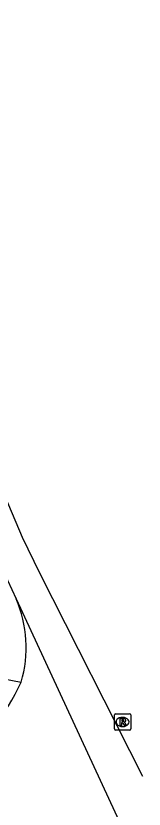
# Model space of a CAD drawing. Extents: x 160379 to 161131, y 383940 to 384849.
# Drawn here: x 160879.22 to 160887.07, y 384758.47 to 384807.09 of the extents above; entities that cross this region are included whole.
import ezdxf

# ---------------------------------------------------------------- set-up
doc = ezdxf.new("R2010")
doc.units = 0
for name, color, linetype in [('IMGEO_Rijbaan_lokaal_gesloten', 7, 'Continuous'), ('IMGEO_Rijbaan_lokaal_open', 7, 'Continuous'), ('IMGEO_Rioolput', 7, 'Continuous'), ('IMGEO_Voetpad_open', 7, 'Continuous')]:
    doc.layers.add(name, color=color, linetype=linetype)

msp = doc.modelspace()

# ---------------------------------------------------------------- linework, layer by layer
at = {"layer": 'IMGEO_Rijbaan_lokaal_gesloten'}
for points in [[(160864, 384807.093), (160866.161, 384802.326), (160878.709, 384772.506), (160879.235, 384771.364)], [(160866.525, 384806.071), (160873.889, 384788.656), (160875.027, 384785.965), (160879.606, 384775.136), (160880.669, 384772.955), (160886.965, 384760.498), (160886.966, 384760.496)], [(160879.235, 384771.364), (160887.066, 384754.425)]]:
    msp.add_lwpolyline(points, dxfattribs=at)
at = {"layer": 'IMGEO_Rijbaan_lokaal_open'}
for centre, radius, start, end in [((160872.333, 384768.385), 7.518, 343.5525, 23.3488), ((160870.399, 384770.219), 9.966, 298.6543, 336.5661)]:
    msp.add_arc(centre, radius, start, end, dxfattribs=at)
at = {"layer": 'IMGEO_Rioolput'}
for p, q in [((160885.324, 384764.314), (160886.176, 384764.314)), ((160885.249, 384763.388), (160885.249, 384764.24)), ((160885.737, 384764.094), (160885.762, 384764.094)), ((160886.25, 384764.24), (160886.25, 384763.388)), ((160886.176, 384763.314), (160885.324, 384763.314)), ((160885.76, 384763.534), (160885.735, 384763.534))]:
    msp.add_line(p, q, dxfattribs=at)
for points in [[(160885.324, 384764.314), (160886.176, 384764.314)], [(160885.249, 384763.388), (160885.249, 384764.24)], [(160885.838, 384764.012), (160885.586, 384764.014), (160885.586, 384763.614)], [(160885.764, 384763.933), (160885.71, 384763.933), (160885.71, 384763.852)], [(160885.71, 384763.852), (160885.762, 384763.852)], [(160886.25, 384764.24), (160886.25, 384763.388)], [(160886.176, 384763.314), (160885.324, 384763.314)], [(160885.586, 384763.614), (160885.71, 384763.614), (160885.71, 384763.776), (160885.721, 384763.776)], [(160885.768, 384763.747), (160885.839, 384763.614), (160885.979, 384763.614), (160885.914, 384763.74)]]:
    msp.add_lwpolyline(points, dxfattribs=at)
for centre, radius, start, end in [((160885.326, 384764.238), 0.0765, 91.552, 178.448), ((160885.326, 384764.238), 0.0765, 91.552, 178.448), ((160886.174, 384764.238), 0.0765, 1.552, 88.448), ((160886.174, 384764.238), 0.0765, 1.552, 88.448), ((160885.746, 384764.041), 0.19, 274.7715, 282.9687), ((160885.77, 384763.837), 0.0964, 77.0061, 93.1865), ((160885.784, 384763.894), 0.0378, 276.6634, 79.6772), ((160885.837, 384763.902), 0.109, 350.3612, 89.416), ((160885.835, 384763.902), 0.112, 277.5842, 350.9817), ((160885.819, 384763.687), 0.108, 29.5134, 73.7905), ((160885.326, 384763.39), 0.0765, 181.552, 268.448), ((160885.326, 384763.39), 0.0765, 181.552, 268.448), ((160885.72, 384763.723), 0.0533, 26.0293, 88.6989), ((160886.174, 384763.39), 0.0765, 271.552, 358.448), ((160886.174, 384763.39), 0.0765, 271.552, 358.448)]:
    msp.add_arc(centre, radius, start, end, dxfattribs=at)
for centre, major_axis, ratio, start_param, end_param in [((160885.736, 384763.814), (-0.387, 0.002), 0.722429, 4.712389, 7.853982), ((160885.761, 384763.814), (-0.39, 0.002), 0.717154, 1.570796, 4.712389)]:
    msp.add_ellipse(centre, major_axis=major_axis, ratio=ratio, start_param=start_param, end_param=end_param, dxfattribs=at)
at = {"layer": 'IMGEO_Voetpad_open'}
msp.add_lwpolyline([(160876.349, 384766.863), (160879.543, 384766.256)], dxfattribs=at)

doc.saveas('drawing.dxf')
